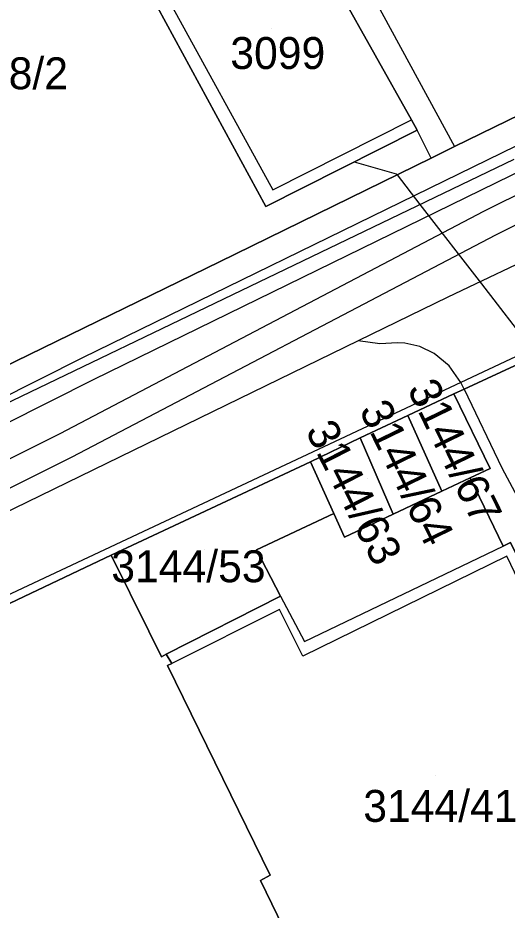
# Model space of a CAD drawing. Extents: x -264070 to -262271, y -1238894 to -1238141.
# Drawn here: x -263060 to -263029.3, y -1238467.1 to -1238411.2 of the extents above; entities that cross this region are included whole.
import ezdxf

# ---------------------------------------------------------------- set-up
doc = ezdxf.new("R2010")
doc.units = 0
for name, color, linetype in [('body_kn', 7, 'Continuous'), ('kladpar_druhypozemkov', 7, 'Continuous'), ('kladpar_hranice', 7, 'Continuous'), ('kladpar_parcelnecisla', 7, 'Continuous'), ('kladpar_plochy', 7, 'Continuous'), ('tarchy_linie', 7, 'Continuous'), ('zappar_hrandruhpozemk', 7, 'Continuous')]:
    doc.layers.add(name, color=color, linetype=linetype)

msp = doc.modelspace()

# ---------------------------------------------------------------- linework, layer by layer
at = {"layer": 'body_kn'}
for p, q in [((-263035.3, -1238417.59), (-263035.3, -1238417.59)), ((-263034.94, -1238418.24), (-263034.94, -1238418.24)), ((-263032.6, -1238419.26), (-263032.6, -1238419.26)), ((-263038.88, -1238420.23), (-263038.88, -1238420.23)), ((-263034.05, -1238420), (-263034.05, -1238420)), ((-263034.05, -1238420), (-263034.05, -1238420)), ((-263036.25, -1238420.98), (-263036.25, -1238420.98)), ((-263036.2, -1238421.05), (-263036.2, -1238421.05)), ((-263043.99, -1238421.99), (-263043.99, -1238421.99)), ((-263044.42, -1238423.03), (-263044.42, -1238423.03)), ((-263034.76, -1238422.91), (-263034.76, -1238422.91)), ((-263030.78, -1238423.35), (-263030.78, -1238423.35)), ((-263030.03, -1238424.82), (-263030.03, -1238424.82)), ((-263047.32, -1238426.49), (-263047.32, -1238426.49)), ((-263030.91, -1238427.88), (-263030.91, -1238427.88)), ((-263033.01, -1238428.71), (-263033.01, -1238428.71)), ((-263038.64, -1238431.46), (-263038.64, -1238431.46)), ((-263037.27, -1238431.63), (-263037.27, -1238431.63)), ((-263036.16, -1238431.58), (-263036.16, -1238431.58)), ((-263035.7, -1238431.6), (-263035.7, -1238431.6)), ((-263034.78, -1238431.81), (-263034.78, -1238431.81)), ((-263033.88, -1238432.25), (-263033.88, -1238432.25)), ((-263055.88, -1238432.49), (-263055.88, -1238432.49)), ((-263032.94, -1238433.01), (-263032.94, -1238433.01)), ((-263055.2, -1238433.87), (-263055.2, -1238433.87)), ((-263032.2, -1238434.06), (-263032.2, -1238434.06)), ((-263032, -1238434.48), (-263032, -1238434.48)), ((-263032, -1238434.48), (-263032, -1238434.48)), ((-263032.65, -1238434.78), (-263032.65, -1238434.78)), ((-263032.65, -1238434.78), (-263032.65, -1238434.78)), ((-263035.52, -1238436.14), (-263035.52, -1238436.14)), ((-263035.52, -1238436.14), (-263035.52, -1238436.14)), ((-263057.32, -1238437.28), (-263057.32, -1238437.28)), ((-263038.51, -1238437.53), (-263038.51, -1238437.53)), ((-263038.51, -1238437.53), (-263038.51, -1238437.53)), ((-263056.57, -1238438.75), (-263056.57, -1238438.75)), ((-263041.63, -1238439.03), (-263041.63, -1238439.03)), ((-263041.63, -1238439.03), (-263041.63, -1238439.03)), ((-263030.37, -1238439.45), (-263030.37, -1238439.45)), ((-263029.63, -1238439.4), (-263029.63, -1238439.4)), ((-263031.61, -1238440.03), (-263031.61, -1238440.03)), ((-263031.61, -1238440.03), (-263031.61, -1238440.03)), ((-263033.39, -1238440.87), (-263033.39, -1238440.87)), ((-263040.16, -1238442.27), (-263040.16, -1238442.27)), ((-263036.44, -1238442.31), (-263036.44, -1238442.31)), ((-263039.49, -1238443.75), (-263039.49, -1238443.75)), ((-263045.01, -1238444.54), (-263045.01, -1238444.54)), ((-263029.55, -1238444.33), (-263029.55, -1238444.33)), ((-263054.1, -1238444.88), (-263054.1, -1238444.88)), ((-263029.33, -1238444.95), (-263029.33, -1238444.95)), ((-263055.73, -1238445.65), (-263055.73, -1238445.65)), ((-263055.73, -1238445.65), (-263055.73, -1238445.65)), ((-263043.49, -1238447.45), (-263043.49, -1238447.45)), ((-263043.49, -1238447.45), (-263043.49, -1238447.45)), ((-263043.57, -1238448.28), (-263043.57, -1238448.28)), ((-263051.74, -1238449.65), (-263051.74, -1238449.65)), ((-263042, -1238450.3), (-263042, -1238450.3)), ((-263050.96, -1238451.25), (-263050.96, -1238451.25)), ((-263050.66, -1238451.1), (-263050.66, -1238451.1)), ((-263042.11, -1238451.22), (-263042.11, -1238451.22)), ((-263050.57, -1238451.79), (-263050.57, -1238451.79)), ((-263050.31, -1238451.68), (-263050.31, -1238451.68)), ((-263044.15, -1238464.94), (-263044.15, -1238464.94)), ((-263044.75, -1238465.28), (-263044.75, -1238465.28))]:
    msp.add_line(p, q, dxfattribs=at)
at = {"layer": 'kladpar_druhypozemkov'}
for p, q in [((-263044.08, -1238411.89), (-263044.08, -1238411.89)), ((-263032.17, -1238437.29), (-263032.17, -1238437.29)), ((-263034.98, -1238438.71), (-263034.98, -1238438.71)), ((-263038.08, -1238440.07), (-263038.08, -1238440.07)), ((-263048.25, -1238444.52), (-263048.25, -1238444.52)), ((-263033.77, -1238458.7), (-263033.77, -1238458.7))]:
    msp.add_line(p, q, dxfattribs=at)
at = {"layer": 'kladpar_hranice'}
for points in [[(-263059.82, -1238398.8), (-263058.03, -1238397.92), (-263055.82, -1238402), (-263051.2, -1238410.54), (-263044.42, -1238423.03), (-263034.94, -1238418.24), (-263035.3, -1238417.59), (-263042.13, -1238405.41), (-263046.07, -1238398.39), (-263045.5, -1238398.07), (-263045.9, -1238397.25), (-263048.14, -1238392.85), (-263046.4, -1238391.96), (-263043.41, -1238390.45), (-263040.61, -1238389.16), (-263038.1, -1238388.01), (-263035.3, -1238386.69), (-263032.93, -1238385.36), (-263030.56, -1238389.91), (-263026.36, -1238397.77)], [(-263042.13, -1238405.41), (-263035.3, -1238417.59), (-263034.94, -1238418.24), (-263044.42, -1238423.03), (-263051.2, -1238410.54), (-263050.48, -1238410.16), (-263042.13, -1238405.41)], [(-263009.51, -1238407.99), (-263032.6, -1238419.26), (-263034.05, -1238420), (-263047.32, -1238426.49), (-263060.09, -1238432.72), (-263061.65, -1238433.5), (-263083.13, -1238443.86), (-263090.32, -1238430.33), (-263095.34, -1238420.82), (-263083.68, -1238415.06), (-263078.47, -1238424.12), (-263071.21, -1238437.03), (-263062.25, -1238432.28), (-263062.69, -1238431.48), (-263069.38, -1238419.39), (-263074.05, -1238410.83)], [(-263084.73, -1238444.64), (-263083.13, -1238443.86), (-263061.65, -1238433.5), (-263060.09, -1238432.72), (-263047.32, -1238426.49), (-263034.05, -1238420), (-263032.6, -1238419.26), (-263009.51, -1238407.99)], [(-263032.65, -1238434.78), (-263032, -1238434.48), (-263027.39, -1238432.34), (-263025.84, -1238431.62)], [(-263027.39, -1238432.34), (-263032, -1238434.48), (-263032.65, -1238434.78), (-263035.52, -1238436.14), (-263038.51, -1238437.53), (-263041.63, -1238439.03), (-263054.1, -1238444.88), (-263055.73, -1238445.65), (-263108.72, -1238470.85)], [(-263032.65, -1238434.78), (-263030.37, -1238439.45), (-263031.61, -1238440.03), (-263033.39, -1238440.87), (-263035.52, -1238436.14), (-263032.65, -1238434.78)], [(-263015.92, -1238471.15), (-263029.08, -1238444.1), (-263029.55, -1238444.33), (-263031.61, -1238440.03), (-263030.37, -1238439.45), (-263032.65, -1238434.78)], [(-263035.52, -1238436.14), (-263033.39, -1238440.87), (-263036.44, -1238442.31), (-263038.51, -1238437.53), (-263035.52, -1238436.14)], [(-263038.51, -1238437.53), (-263036.44, -1238442.31), (-263039.49, -1238443.75), (-263040.16, -1238442.27), (-263041.63, -1238439.03), (-263038.51, -1238437.53)], [(-263041.63, -1238439.03), (-263040.16, -1238442.27), (-263045.01, -1238444.54), (-263043.49, -1238447.45), (-263050.66, -1238451.1), (-263050.96, -1238451.25), (-263051.74, -1238449.65), (-263054.1, -1238444.88), (-263041.63, -1238439.03)], [(-263041.93, -1238471.08), (-263044.75, -1238465.28), (-263044.15, -1238464.94), (-263050.57, -1238451.79), (-263050.31, -1238451.68), (-263050.66, -1238451.1), (-263043.49, -1238447.45), (-263045.01, -1238444.54), (-263040.16, -1238442.27), (-263039.49, -1238443.75), (-263036.44, -1238442.31), (-263033.39, -1238440.87), (-263031.61, -1238440.03)], [(-263031.61, -1238440.03), (-263029.55, -1238444.33), (-263029.08, -1238444.1), (-263015.92, -1238471.15)], [(-263055.73, -1238445.65), (-263054.1, -1238444.88), (-263051.74, -1238449.65), (-263050.96, -1238451.25), (-263050.66, -1238451.1), (-263050.31, -1238451.68), (-263050.57, -1238451.79), (-263044.15, -1238464.94), (-263044.75, -1238465.28), (-263041.93, -1238471.08), (-263041.43, -1238470.82), (-263038.12, -1238477.11), (-263041.43, -1238478.76), (-263038.7, -1238484.26), (-263058.14, -1238493.79), (-263056.34, -1238497.22), (-263072.93, -1238504.9), (-263074.11, -1238505.42), (-263086.02, -1238511.14), (-263103.61, -1238474.61), (-263106.2, -1238475.79), (-263108.72, -1238470.85), (-263055.73, -1238445.65)]]:
    msp.add_lwpolyline(points, dxfattribs=at)
at = {"layer": 'kladpar_plochy'}
for p, q in [((-263032, -1238434.48), (-263027.39, -1238432.34)), ((-263032.65, -1238434.78), (-263032, -1238434.48)), ((-263030.37, -1238439.45), (-263032.65, -1238434.78)), ((-263031.61, -1238440.03), (-263030.37, -1238439.45)), ((-263029.55, -1238444.33), (-263031.61, -1238440.03)), ((-263029.08, -1238444.1), (-263029.55, -1238444.33))]:
    msp.add_line(p, q, dxfattribs=at)
for points in [[(-263051.2, -1238410.54), (-263044.42, -1238423.03), (-263034.94, -1238418.24), (-263035.3, -1238417.59), (-263042.13, -1238405.41)], [(-263119.4, -1238457.02), (-263118.23, -1238459.23), (-263106.51, -1238453.58), (-263104.33, -1238452.72), (-263103.21, -1238452.32), (-263097.31, -1238450.23), (-263095.11, -1238449.43), (-263093.44, -1238448.92), (-263084.73, -1238444.64), (-263083.13, -1238443.86), (-263061.65, -1238433.5), (-263060.09, -1238432.72), (-263047.32, -1238426.49), (-263034.05, -1238420), (-263032.6, -1238419.26), (-263009.51, -1238407.99)], [(-263009.51, -1238407.99), (-263032.6, -1238419.26), (-263034.05, -1238420), (-263047.32, -1238426.49), (-263060.09, -1238432.72), (-263061.65, -1238433.5), (-263083.13, -1238443.86), (-263090.32, -1238430.33), (-263095.34, -1238420.82), (-263083.68, -1238415.06), (-263078.47, -1238424.12), (-263071.21, -1238437.03), (-263062.25, -1238432.28), (-263062.69, -1238431.48), (-263069.38, -1238419.39), (-263074.05, -1238410.83)], [(-263027.39, -1238432.34), (-263032, -1238434.48), (-263032.65, -1238434.78), (-263035.52, -1238436.14), (-263038.51, -1238437.53), (-263041.63, -1238439.03), (-263054.1, -1238444.88), (-263055.73, -1238445.65), (-263108.72, -1238470.85)], [(-263041.93, -1238471.08), (-263044.75, -1238465.28), (-263044.15, -1238464.94), (-263050.57, -1238451.79), (-263050.31, -1238451.68), (-263050.66, -1238451.1), (-263043.49, -1238447.45), (-263045.01, -1238444.54), (-263040.16, -1238442.27), (-263039.49, -1238443.75), (-263036.44, -1238442.31), (-263033.39, -1238440.87), (-263031.61, -1238440.03), (-263029.55, -1238444.33), (-263029.08, -1238444.1), (-263015.92, -1238471.15)]]:
    msp.add_lwpolyline(points, dxfattribs=at)
for points in [[(-263042.13, -1238405.41), (-263035.3, -1238417.59), (-263034.94, -1238418.24), (-263044.42, -1238423.03), (-263051.2, -1238410.54), (-263050.48, -1238410.16)], [(-263032.65, -1238434.78), (-263030.37, -1238439.45), (-263031.61, -1238440.03), (-263033.39, -1238440.87), (-263035.52, -1238436.14)], [(-263035.52, -1238436.14), (-263033.39, -1238440.87), (-263036.44, -1238442.31), (-263038.51, -1238437.53)], [(-263038.51, -1238437.53), (-263036.44, -1238442.31), (-263039.49, -1238443.75), (-263040.16, -1238442.27), (-263041.63, -1238439.03)], [(-263041.63, -1238439.03), (-263040.16, -1238442.27), (-263045.01, -1238444.54), (-263043.49, -1238447.45), (-263050.66, -1238451.1), (-263050.96, -1238451.25), (-263051.74, -1238449.65), (-263054.1, -1238444.88)], [(-263055.73, -1238445.65), (-263054.1, -1238444.88), (-263051.74, -1238449.65), (-263050.96, -1238451.25), (-263050.66, -1238451.1), (-263050.31, -1238451.68), (-263050.57, -1238451.79), (-263044.15, -1238464.94), (-263044.75, -1238465.28), (-263041.93, -1238471.08), (-263041.43, -1238470.82), (-263038.12, -1238477.11), (-263041.43, -1238478.76), (-263038.7, -1238484.26), (-263058.14, -1238493.79), (-263056.34, -1238497.22), (-263072.93, -1238504.9), (-263074.11, -1238505.42), (-263086.02, -1238511.14), (-263103.61, -1238474.61), (-263106.2, -1238475.79), (-263108.72, -1238470.85)]]:
    msp.add_lwpolyline(points, close=True, dxfattribs=at)
at = {"layer": 'tarchy_linie'}
for points in [[(-263195.84, -1238500.35), (-263154.6, -1238480.83), (-263100.64, -1238454.98), (-263102.27, -1238451.99), (-263100.69, -1238451.43), (-263099.54, -1238451.02), (-263098.07, -1238450.5), (-263096.69, -1238453.06), (-263055.88, -1238432.49), (-263006.98, -1238408.57), (-263006.55, -1238409.45), (-263003.37, -1238407.87), (-263001.9, -1238410.83), (-263030.03, -1238424.82), (-263056.57, -1238438.75), (-263096.78, -1238458.79), (-263129, -1238474.01), (-263164.97, -1238491.2), (-263193.48, -1238504.84), (-263194.22, -1238503.36), (-263195.07, -1238501.68), (-263195.42, -1238500.99), (-263195.84, -1238500.35)], [(-263003.98, -1238410.02), (-263030.78, -1238423.35), (-263057.32, -1238437.28), (-263097.5, -1238457.31), (-263129.71, -1238472.52), (-263165.68, -1238489.71), (-263194.22, -1238503.36)], [(-263007.65, -1238410.61), (-263055.2, -1238433.87), (-263097.34, -1238455.11), (-263153.94, -1238482.22), (-263195.07, -1238501.68)], [(-263038.88, -1238420.23), (-263036.25, -1238420.98), (-263036.2, -1238421.05), (-263034.76, -1238422.91), (-263030.91, -1238427.88), (-263027.76, -1238431.97), (-263027.45, -1238432.37), (-263027.27, -1238432.6), (-263025.67, -1238434.67), (-263019.96, -1238444.31), (-263019.61, -1238444.14), (-263003.52, -1238436.33), (-262992.92, -1238457.27)]]:
    msp.add_lwpolyline(points, dxfattribs=at)
at = {"layer": 'zappar_hrandruhpozemk'}
for p, q in [((-263044.4, -1238397.55), (-263032.6, -1238419.26)), ((-263050.48, -1238410.16), (-263043.99, -1238421.99)), ((-263043.99, -1238421.99), (-263035.3, -1238417.59)), ((-263034.05, -1238420), (-263034.94, -1238418.24)), ((-263032.94, -1238433.01), (-263033.88, -1238432.25)), ((-263032, -1238434.48), (-263029.63, -1238439.4)), ((-263029.63, -1238439.4), (-263015.83, -1238465.48))]:
    msp.add_line(p, q, dxfattribs=at)
for points in [[(-263001.79, -1238413.64), (-263010.16, -1238417.88), (-263026.6, -1238425.67), (-263033.01, -1238428.71), (-263038.64, -1238431.46), (-263079.32, -1238451.28), (-263125.04, -1238473.29)], [(-263028.88, -1238420.08), (-263077.95, -1238443.69), (-263093.27, -1238451.5)], [(-263026.05, -1238431.17), (-263027.35, -1238431.78), (-263032.2, -1238434.06), (-263065.54, -1238449.71)], [(-263033.88, -1238432.25), (-263034.78, -1238431.81), (-263035.7, -1238431.6), (-263036.16, -1238431.58), (-263037.27, -1238431.63), (-263038.64, -1238431.46)], [(-263032, -1238434.48), (-263032.2, -1238434.06), (-263032.94, -1238433.01)], [(-263043.49, -1238447.45), (-263042, -1238450.3), (-263029.55, -1238444.33)], [(-263029.33, -1238444.95), (-263042.11, -1238451.22), (-263043.57, -1238448.28), (-263050.31, -1238451.68)], [(-263029.35, -1238477.86), (-263016.59, -1238471.53), (-263029.33, -1238444.95)]]:
    msp.add_lwpolyline(points, dxfattribs=at)

# ---------------------------------------------------------------- texts
at = {"layer": 'kladpar_parcelnecisla'}
for s, p in [('3099', (-263046.644, -1238414.41)), ('3108/2', (-263064.993, -1238415.68)), ('3144/53', (-263054.101, -1238446.58)), ('3144/41', (-263038.314, -1238461.6))]:
    msp.add_text(s, height=2, dxfattribs=at).set_placement(p)
for s, rotation, p in [('3144/67', 296, (-263035.585, -1238434.469)), ('3144/64', 296, (-263038.596, -1238435.786)), ('3144/63', 297, (-263041.968, -1238437.083))]:
    msp.add_text(s, height=2, rotation=rotation, dxfattribs=at).set_placement(p)

doc.saveas('drawing.dxf')
